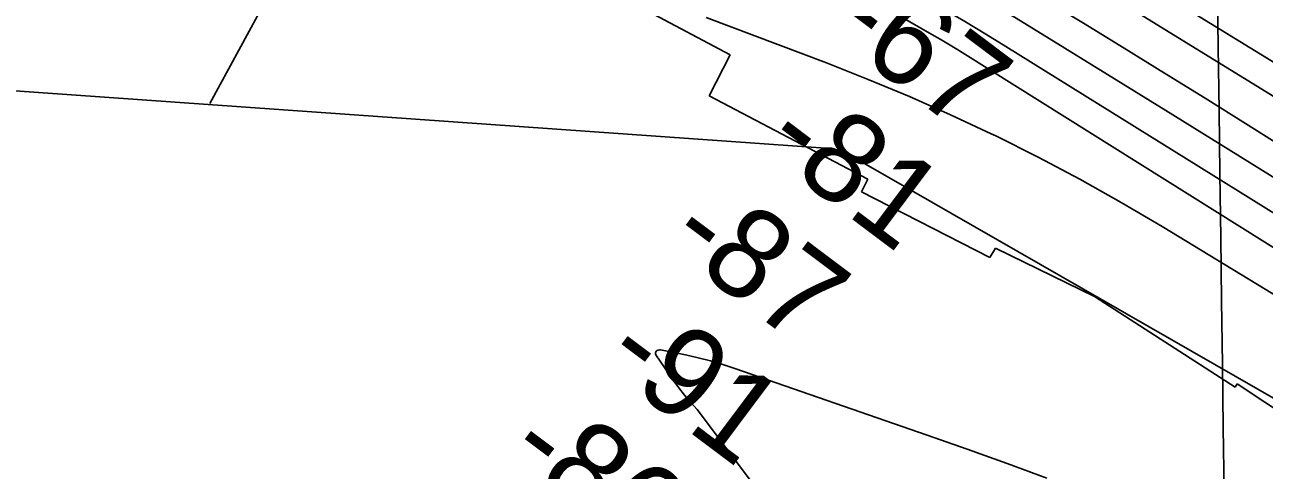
# Model space of a CAD drawing. Extents: x 3734862 to 3772949, y 391520 to 417239.
# Drawn here: x 3756626 to 3757552, y 403167 to 403499 of the extents above; entities that cross this region are included whole.
import ezdxf

# ---------------------------------------------------------------- set-up
doc = ezdxf.new("R2010")
doc.units = 0
for name, color, linetype in [('V-GRID-MAJR', 7, 'Continuous'), ('V-RIVR-EDGE', 7, 'Continuous'), ('V-RIVR-RANG', 7, 'Continuous'), ('V-RRAP-RVMT', 7, 'Continuous'), ('V-TOPO-DPTH', 7, 'Continuous'), ('V-TOPO-MAJR', 7, 'Continuous'), ('V-TOPO-MINR', 7, 'Continuous')]:
    doc.layers.add(name, color=color, linetype=linetype)

msp = doc.modelspace()

# ---------------------------------------------------------------- linework, layer by layer
at = {"layer": 'V-GRID-MAJR'}
for points in [[(3757600.99, 397094.2), (3757521.7, 403151.11), (3757442.36, 409211.39), (3757363.03, 415271.68), (3757362.98, 415275.05)], [(3738984.82, 402913.16), (3741632.95, 402946.57), (3746929.21, 403013.98), (3752225.46, 403082.16), (3757521.7, 403151.11), (3762817.93, 403220.83), (3768114.15, 403291.31), (3770762.25, 403326.85)]]:
    msp.add_spline(points, degree=3, dxfattribs=at)
at = {"layer": 'V-RIVR-EDGE'}
msp.add_spline([(3755702.08, 404495.32), (3755757.18, 404470.77), (3755793.3, 404451.23), (3755852.47, 404424.41), (3755881.39, 404415.75), (3755906.23, 404404.38), (3755920.22, 404395.76), (3755948.67, 404379.41), (3755958.16, 404378.93), (3755969.01, 404378), (3755990.69, 404368.45), (3756022.75, 404350.29), (3756054.82, 404336.64), (3756079.66, 404323.02), (3756103.59, 404309.39), (3756144.23, 404288.04), (3756167.69, 404268.99), (3756188.91, 404253.57), (3756231.36, 404233.11), (3756271.56, 404217.19), (3756299.11, 404203.1), (3756403.01, 404163.51), (3756460.37, 404140.31), (3756508.69, 404114.87), (3756530.82, 404103.96), (3756588.18, 404078.04), (3756639.21, 404052.15), (3756694.29, 404019.45), (3756726.8, 403998.12), (3756735.82, 403989.06), (3756740.32, 403979.55), (3756740.3, 403973.22), (3756740.74, 403967.79), (3756747.5, 403960.54), (3756759.69, 403953.73), (3756786.34, 403941.46), (3756814.34, 403929.18), (3756864.47, 403904.64), (3756889.32, 403895.98), (3756899.72, 403897.32), (3756908.33, 403901.82), (3756919.18, 403901.34), (3756933.18, 403894.07), (3756945.83, 403892.68), (3756956.23, 403893.11), (3756962.12, 403897.16), (3756970.71, 403896.69), (3756978.39, 403894.41), (3756992.41, 403894.83), (3757002.82, 403897.51), (3757019.1, 403901.54), (3757027.7, 403901.52), (3757034.02, 403901.05), (3757036.27, 403896.53), (3757036.71, 403891.1), (3757038.5, 403883.41), (3757046.62, 403874.34), (3757060.62, 403866.17), (3757076.41, 403853.92), (3757104.39, 403831.25), (3757122.44, 403816.73), (3757145.47, 403804.47), (3757165.34, 403796.73), (3757181.6, 403787.2), (3757194.24, 403777.67), (3757213.65, 403765.41), (3757229.9, 403756.33), (3757251.58, 403745.88), (3757266.49, 403741.32), (3757283.2, 403734.49), (3757308.94, 403720.87), (3757360.42, 403694.06), (3757393.83, 403670.92), (3757429.96, 403657.26), (3757461.59, 403645.43), (3757505.4, 403628.14), (3757548.31, 403610.4), (3757591.66, 403587.23), (3757649.45, 403552.27), (3757711.75, 403512.78), (3757753.76, 403493.23), (3757766.86, 403487.78), (3757773.19, 403487.76), (3757785.86, 403494.06), (3757794.45, 403494.04), (3757803.49, 403489.49), (3757807.08, 403480.89), (3757810.64, 403456.02), (3757814.23, 403447.87), (3757826.42, 403436.99), (3757854.41, 403422.9), (3757930.26, 403373.88), (3757975.85, 403342.57), (3758005.19, 403323.5), (3758062.07, 403286.74), (3758092.31, 403263.6), (3758175.82, 403209.59), (3758234.51, 403169.2), (3758283.7, 403133.81), (3758328.84, 403103.41), (3758399.23, 403041.74), (3758421.79, 403023.15), (3758438.05, 403017.68), (3758463.83, 403017.62), (3758491.43, 403026.14), (3758504.53, 403022.04), (3758513.56, 403014.33), (3758513.99, 403006.19), (3758499.95, 402997.18), (3758498.12, 402989.95), (3758502.16, 402978.18), (3758510.73, 402969.57), (3758522.02, 402962.76), (3758545.05, 402948.69), (3758582.07, 402926.89), (3758650.23, 402878.79), (3758697.61, 402840.7), (3758721.52, 402820.29), (3758740.94, 402809.39), (3758782.02, 402784.87), (3758831.24, 402755.36), (3758902.12, 402711.78), (3758960.36, 402675.46), (3759018.58, 402634.62), (3759069.59, 402599.68), (3759134.59, 402553.4), (3759185.57, 402508.06), (3759223.48, 402478.12), (3759262.29, 402448.18), (3759321.41, 402402.37), (3759371.51, 402366.07), (3759431.54, 402323.42), (3759463.59, 402300.28), (3759488.86, 402281.68), (3759576.89, 402222.68), (3759626.99, 402186.84), (3759672.12, 402153.72), (3759778.21, 402087.44), (3759832.83, 402050.68), (3759873, 402019.38), (3759909.55, 401989.45), (3760050.81, 401883.75), (3760100.02, 401850.16), (3760145.61, 401819.31), (3760185.77, 401788.01), (3760211.95, 401766.69), (3760254.82, 401734.48), (3760285.51, 401709.08), (3760303.12, 401700.45), (3760325.25, 401691.35), (3760352.78, 401671.39), (3760391.14, 401641), (3760430.41, 401611.96), (3760461.55, 401590.18), (3760536.95, 401542.97), (3760582.99, 401510.76), (3760602.85, 401495.79), (3760629.02, 401477.18), (3760672.36, 401449.49), (3760711.19, 401426.79), (3760818.61, 401347.85), (3760872.33, 401310.64), (3760925.58, 401271.62), (3760948.6, 401251.67), (3761039.76, 401181.81), (3761107.02, 401135.52), (3761151.7, 401104.67), (3761172.93, 401093.31), (3761186.03, 401090.57), (3761199.15, 401092.79), (3761219.51, 401099.07), (3761228.11, 401099.5), (3761233.52, 401095.42), (3761236.67, 401087.73), (3761236.64, 401077.78), (3761228.47, 401063.78), (3761223.03, 401057.47), (3761223.01, 401049.33), (3761228.86, 401039.37), (3761242.39, 401026.67), (3761254.14, 401021.67), (3761266.79, 401018.47), (3761292.52, 401001.68), (3761317.34, 400980.37), (3761342.15, 400955.44), (3761463.07, 400853.4), (3761509.99, 400812.14), (3761550.15, 400777.68), (3761585.34, 400746.84), (3761681.47, 400674.26), (3761756.4, 400618.91), (3761817.77, 400572.19), (3761878.26, 400530.44), (3761996.49, 400436.55), (3762057.42, 400389.83), (3762104.8, 400352.63), (3762156.25, 400313.17), (3762204.54, 400277.33), (3762245.17, 400247.84), (3762291.65, 400210.19), (3762325.94, 400182.07), (3762356.18, 400159.84), (3762404.02, 400123.55), (3762432.9, 400101.32), (3762455.49, 400091.32), (3762473.53, 400075.9), (3762512.34, 400044.16), (3762551.6, 400012.41), (3762593.58, 399983.82), (3762620.21, 399963.4), (3762661.74, 399937.08), (3762686.57, 399919.83), (3762793.08, 399841.35), (3762834.61, 399812.76), (3762873.44, 399790.05), (3762923.1, 399758.28), (3762956.96, 399737.4), (3762984.05, 399721.5), (3763024.22, 399693.37), (3763075.23, 399657.52), (3763115.86, 399633.91), (3763172.75, 399601.21), (3763228.74, 399568.52), (3763285.17, 399533.57), (3763344.31, 399494.08), (3763398.47, 399455.06), (3763444.06, 399421.04), (3763484.68, 399391.09), (3763603.38, 399303.08), (3763654.82, 399261.81), (3763661.14, 399259.53), (3763667.01, 399254.54), (3763671.96, 399245.04), (3763696.33, 399224.18), (3763722.94, 399200.15), (3763745.5, 399180.2), (3763818.14, 399117.17), (3763841.61, 399099.47), (3763852.45, 399092.21), (3763858.76, 399084.06), (3763874.99, 399067.29), (3763898, 399045.98), (3763924.62, 399023.76), (3763949, 399007.87), (3763970.2, 398987.47), (3764004.03, 398952.57), (3764028.38, 398926.74), (3764056.8, 398899.54), (3764092.88, 398862.37), (3764130.77, 398826.11), (3764147.01, 398811.6), (3764152.86, 398799.83), (3764162.32, 398783.53), (3764173.58, 398768.58), (3764186.67, 398757.24), (3764206.08, 398746.34), (3764226.87, 398742.22), (3764246.29, 398733.58), (3764269.32, 398717.7), (3764284.2, 398703.19), (3764301.81, 398691.84), (3764323.02, 398678.23), (3764345.14, 398660.99), (3764412.35, 398596.62), (3764457.02, 398559.88), (3764502.6, 398522.69), (3764538.26, 398497.74), (3764566.26, 398486.36), (3764583.89, 398484.51), (3764604.25, 398486.27), (3764616.45, 398486.24), (3764626.39, 398481.69), (3764630.89, 398474.45), (3764636.29, 398461.32), (3764634.9, 398450.02), (3764631.72, 398441.44), (3764633.06, 398434.65), (3764636.21, 398430.12), (3764643.89, 398425.58), (3764661.06, 398421.47), (3764685.44, 398409.2), (3764715.22, 398382), (3764745.45, 398356.15), (3764793.31, 398328), (3764844.31, 398292.6), (3764885.83, 398258.14), (3764918.78, 398234.54), (3764992.82, 398187.79), (3765058.27, 398144.22), (3765088.07, 398128.32), (3765140.91, 398100.15), (3765168.89, 398079.74), (3765193.71, 398061.59), (3765246.12, 398042.02), (3765282.23, 398018.42), (3765309.74, 397989.41), (3765339.95, 397955.42), (3765361.15, 397933.67), (3765382.35, 397911.91), (3765434.69, 397867.92), (3765477.57, 397838.43), (3765508.73, 397823.88), (3765545.3, 397801.18), (3765575.54, 397778.05), (3765617.52, 397749.91), (3765653.64, 397726.31), (3765681.63, 397709.96), (3765727.23, 397684.53), (3765761.99, 397660.02), (3765771.94, 397659.55), (3765788.21, 397659.96), (3765793.64, 397658.14), (3765793.63, 397653.62), (3765785.47, 397648.66), (3765785.47, 397645.5), (3765790.86, 397632.82), (3765800.33, 397623.76), (3765814.78, 397612.87), (3765831.94, 397605.59), (3765847.31, 397603.29), (3765858.15, 397598.75), (3765865.82, 397593.3), (3765888.84, 397576.97), (3765908.7, 397561.54), (3765918.16, 397548.41), (3765919.5, 397542.07), (3765921.3, 397536.19), (3765926.71, 397533.46), (3765933.05, 397534.35), (3765940.73, 397533.43), (3765944.79, 397530.25), (3765956.97, 397519.37), (3765987.67, 397499.85), (3766024.67, 397468.11), (3766059.41, 397438.18), (3766085.13, 397413.25), (3766102.73, 397400.09), (3766131.61, 397377.42), (3766172.69, 397350.18), (3766210.59, 397318.89), (3766264.32, 397285.3), (3766306.76, 397260.78), (3766362.73, 397220.85), (3766381.12, 397208.5)], degree=3, dxfattribs=at)
at = {"layer": 'V-RIVR-RANG'}
msp.add_line((3757066.23, 403997.94), (3756764.36, 403440.42), dxfattribs=at)
at = {"layer": 'V-RRAP-RVMT'}
for p, q in [((3757152.88, 403476.84), (3757030.49, 403541.72)), ((3757137.18, 403446.03), (3757152.88, 403476.84)), ((3757255.55, 403383.93), (3757137.18, 403446.03)), ((3757250.87, 403374.57), (3757255.55, 403383.93)), ((3757346.83, 403325.53), (3757250.87, 403374.57)), ((3757350.9, 403332.5), (3757346.83, 403325.53)), ((3757424.92, 403296.41), (3757350.9, 403332.5)), ((3757529.92, 403228.85), (3757424.92, 403296.41)), ((3757531.48, 403231.32), (3757529.92, 403228.85)), ((3757639.89, 403159.28), (3757531.48, 403231.32))]:
    msp.add_line(p, q, dxfattribs=at)
at = {"layer": 'V-TOPO-DPTH'}
for points in [[(3756431.43, 403970.33), (3756680.22, 403840.45), (3756718.52, 403821.23), (3756757.2, 403802.85), (3756796.45, 403785.72), (3756836.08, 403769.42), (3756843.22, 403766.61), (3756879.52, 403752.24), (3756915.77, 403737.74), (3756951.94, 403723.03), (3756988.05, 403708.19), (3757023.81, 403692.62), (3757059.15, 403676.19), (3757093.88, 403658.49), (3757128.19, 403639.93), (3757291.97, 403547.5), (3757316.92, 403533.23), (3757341.75, 403518.75), (3757366.41, 403503.99), (3757390.96, 403489.03), (3757478.26, 403435.12), (3757546.31, 403392.96), (3757614.28, 403350.66)], [(3756431.43, 403970.33), (3756680.22, 403840.45), (3756718.52, 403821.23), (3756757.2, 403802.85), (3756796.45, 403785.72), (3756836.08, 403769.42), (3756843.22, 403766.61), (3756879.52, 403752.24), (3756915.77, 403737.74), (3756951.94, 403723.03), (3756988.05, 403708.19), (3757023.81, 403692.62), (3757059.15, 403676.19), (3757093.88, 403658.49), (3757128.19, 403639.93), (3757291.97, 403547.5), (3757316.92, 403533.23), (3757341.75, 403518.75), (3757366.41, 403503.99), (3757390.96, 403489.03), (3757478.26, 403435.12), (3757546.31, 403392.96), (3757614.28, 403350.66)], [(3756623.08, 403935.96), (3756637.36, 403930.16), (3756651.63, 403924.32), (3756748.34, 403884.55), (3756810.49, 403857.83), (3756872.02, 403829.82), (3756932.64, 403799.87), (3756992.65, 403768.63), (3757247.86, 403630.58), (3757261.14, 403623.36), (3757274.41, 403616.09), (3757287.64, 403608.78), (3757300.85, 403601.42), (3757304.16, 403599.57), (3757315.69, 403593.08), (3757327.19, 403586.56), (3757338.66, 403579.98), (3757350.1, 403573.36), (3757365.43, 403564.45), (3757369.19, 403562.24), (3757372.94, 403560.02), (3757376.67, 403557.77), (3757380.39, 403555.5), (3757876.75, 403250.16)], [(3756623.08, 403935.96), (3756637.36, 403930.16), (3756651.63, 403924.32), (3756748.34, 403884.55), (3756810.49, 403857.83), (3756872.02, 403829.82), (3756932.64, 403799.87), (3756992.65, 403768.63), (3757247.86, 403630.58), (3757261.14, 403623.36), (3757274.41, 403616.09), (3757287.64, 403608.78), (3757300.85, 403601.42), (3757304.16, 403599.57), (3757315.69, 403593.08), (3757327.19, 403586.56), (3757338.66, 403579.98), (3757350.1, 403573.36), (3757365.43, 403564.45), (3757369.19, 403562.24), (3757372.94, 403560.02), (3757376.67, 403557.77), (3757380.39, 403555.5), (3757876.75, 403250.16)], [(3758048.74, 403103.83), (3757537.64, 403425.38), (3757507.48, 403444.28), (3757477.28, 403463.11), (3757447.01, 403481.82), (3757416.7, 403500.47), (3757386.24, 403518.88), (3757355.64, 403537.04), (3757324.83, 403554.84), (3757293.87, 403572.39), (3757062.65, 403701.65), (3757015.25, 403727.08), (3756967.31, 403751.39), (3756918.55, 403774.02), (3756869.24, 403795.53), (3756823.82, 403814.41), (3756796.79, 403825.56), (3756769.72, 403836.61), (3756742.58, 403847.51), (3756715.41, 403858.31), (3756688.39, 403869.44), (3756661.62, 403881.11), (3756635.21, 403893.58), (3756609.05, 403906.6)], [(3758048.74, 403103.83), (3757537.64, 403425.38), (3757507.48, 403444.28), (3757477.28, 403463.11), (3757447.01, 403481.82), (3757416.7, 403500.47), (3757386.24, 403518.88), (3757355.64, 403537.04), (3757324.83, 403554.84), (3757293.87, 403572.39), (3757062.65, 403701.65), (3757015.25, 403727.08), (3756967.31, 403751.39), (3756918.55, 403774.02), (3756869.24, 403795.53), (3756823.82, 403814.41), (3756796.79, 403825.56), (3756769.72, 403836.61), (3756742.58, 403847.51), (3756715.41, 403858.31), (3756688.39, 403869.44), (3756661.62, 403881.11), (3756635.21, 403893.58), (3756609.05, 403906.6)]]:
    msp.add_lwpolyline(points, dxfattribs=at)
at = {"layer": 'V-TOPO-MAJR'}
msp.add_lwpolyline([(3757600.92, 403332.4), (3757358.83, 403482.96), (3757343.72, 403492.23), (3757328.55, 403501.38), (3757313.26, 403510.36), (3757297.91, 403519.22), (3757194.18, 403578.26), (3757172.74, 403589.93), (3757151.04, 403601.05), (3757128.92, 403611.34), (3757106.54, 403621.07), (3757083.93, 403630.31), (3757061.27, 403639.45), (3757038.54, 403648.42), (3757015.78, 403657.29), (3756957.74, 403679.65), (3756906.29, 403700.45), (3756855.35, 403722.36), (3756805.15, 403745.93), (3756755.44, 403770.61), (3756490.99, 403907.36)], dxfattribs=at)
at = {"layer": 'V-TOPO-MINR'}
for points in [[(3757678.36, 403397.93), (3757411.63, 403561.44), (3757398.74, 403569.28), (3757385.81, 403577.07), (3757372.84, 403584.78), (3757359.83, 403592.43), (3757296.59, 403629.34), (3757261.19, 403649.7), (3757225.61, 403669.74), (3757189.78, 403689.33), (3757153.78, 403708.6), (3757117.59, 403727.55), (3757081.34, 403746.36), (3757044.99, 403764.98), (3757008.57, 403783.46), (3756945.08, 403815.46), (3756880.52, 403846.91), (3756815.44, 403877.18), (3756749.56, 403905.67), (3756683.14, 403932.98), (3756565.21, 403979.61)], [(3757614.28, 403350.66), (3757546.31, 403392.96), (3757478.26, 403435.12), (3757390.96, 403489.03), (3757366.41, 403503.99), (3757341.75, 403518.75), (3757316.92, 403533.23), (3757291.97, 403547.5), (3757128.19, 403639.93), (3757093.88, 403658.49), (3757059.15, 403676.19), (3757023.81, 403692.62), (3756988.05, 403708.19), (3756951.94, 403723.03), (3756915.77, 403737.74), (3756879.52, 403752.24), (3756843.22, 403766.61), (3756836.08, 403769.42), (3756796.45, 403785.72), (3756757.2, 403802.85), (3756718.52, 403821.23), (3756680.22, 403840.45), (3756431.43, 403970.33)], [(3757876.75, 403250.16), (3757380.39, 403555.5), (3757376.67, 403557.77), (3757372.94, 403560.02), (3757369.19, 403562.24), (3757365.43, 403564.45), (3757350.1, 403573.36), (3757338.66, 403579.98), (3757327.19, 403586.56), (3757315.69, 403593.08), (3757304.16, 403599.57), (3757300.85, 403601.42), (3757287.64, 403608.78), (3757274.41, 403616.09), (3757261.14, 403623.36), (3757247.86, 403630.58), (3756992.65, 403768.63), (3756932.64, 403799.87), (3756872.02, 403829.82), (3756810.49, 403857.83), (3756748.34, 403884.55), (3756651.63, 403924.32), (3756637.36, 403930.16), (3756623.08, 403935.96)], [(3758048.74, 403103.83), (3757537.64, 403425.38), (3757507.48, 403444.28), (3757477.28, 403463.11), (3757447.01, 403481.82), (3757416.7, 403500.47), (3757386.24, 403518.88), (3757355.64, 403537.04), (3757324.83, 403554.84), (3757293.87, 403572.39), (3757062.65, 403701.65), (3757015.25, 403727.08), (3756967.31, 403751.39), (3756918.55, 403774.02), (3756869.24, 403795.53), (3756823.82, 403814.41), (3756796.79, 403825.56), (3756769.72, 403836.61), (3756742.58, 403847.51), (3756715.41, 403858.31), (3756688.39, 403869.44), (3756661.62, 403881.11), (3756635.21, 403893.58), (3756609.05, 403906.6)], [(3757227.46, 403406.73), (3756118.75, 403485.29), (3756101.2, 403494.28), (3756083.58, 403503.14), (3756065.87, 403511.82), (3756048.1, 403520.38), (3755895.73, 403592.72), (3755884.07, 403597.48), (3755881.94, 403598.18)], [(3757813.59, 403173.39), (3757328.1, 403477.24), (3757322.01, 403481.01), (3757315.88, 403484.73), (3757309.72, 403488.37), (3757303.53, 403491.97), (3757260.59, 403516.59)], [(3758026.06, 403013.9), (3757475.38, 403348.56), (3757444.9, 403366.49), (3757414.09, 403383.84), (3757382.81, 403400.3), (3757351.2, 403416.17), (3757347.79, 403417.82), (3757317.46, 403432), (3757286.9, 403445.62), (3757255.97, 403458.41), (3757224.81, 403470.64), (3757134.95, 403504.49)], [(3757628.08, 403180.76), (3757254.45, 403394.89), (3757252.32, 403396.07), (3757250.17, 403397.21), (3757248, 403398.28), (3757245.8, 403399.32), (3757236.39, 403403.57), (3757234.94, 403404.2), (3757233.47, 403404.79), (3757231.99, 403405.33), (3757230.5, 403405.85), (3757228.98, 403406.31), (3757227.46, 403406.73)], [(3757389.42, 403160.82), (3757359.68, 403171.74), (3757329.85, 403182.42), (3757299.96, 403192.94), (3757156.44, 403242.75), (3757147.35, 403245.69), (3757138.2, 403248.38), (3757128.94, 403250.69), (3757119.62, 403252.75), (3757100.85, 403256.49), (3757099.99, 403256.53), (3757099.17, 403256.42), (3757098.41, 403256.09), (3757097.7, 403255.6), (3757097.26, 403254.96), (3757097.03, 403254.29), (3757097.1, 403253.58), (3757097.39, 403252.85), (3757110.35, 403234.07), (3757114.49, 403228.35), (3757118.82, 403222.78), (3757123.4, 403217.41), (3757128.16, 403212.19), (3757449.44, 402784.49)]]:
    msp.add_lwpolyline(points, dxfattribs=at)

# ---------------------------------------------------------------- texts
at = {"layer": 'V-RIVR-RANG'}
for s, p in [('-67', (3757224.52, 403493.64)), ('-81', (3757174.88, 403405.87)), ('-87', (3757103.27, 403334.58)), ('-91', (3757055.31, 403245.55)), ('-86', (3756983.08, 403174.72))]:
    msp.add_text(s, height=67, rotation=323.12511, dxfattribs=at).set_placement(p)

doc.saveas('drawing.dxf')
